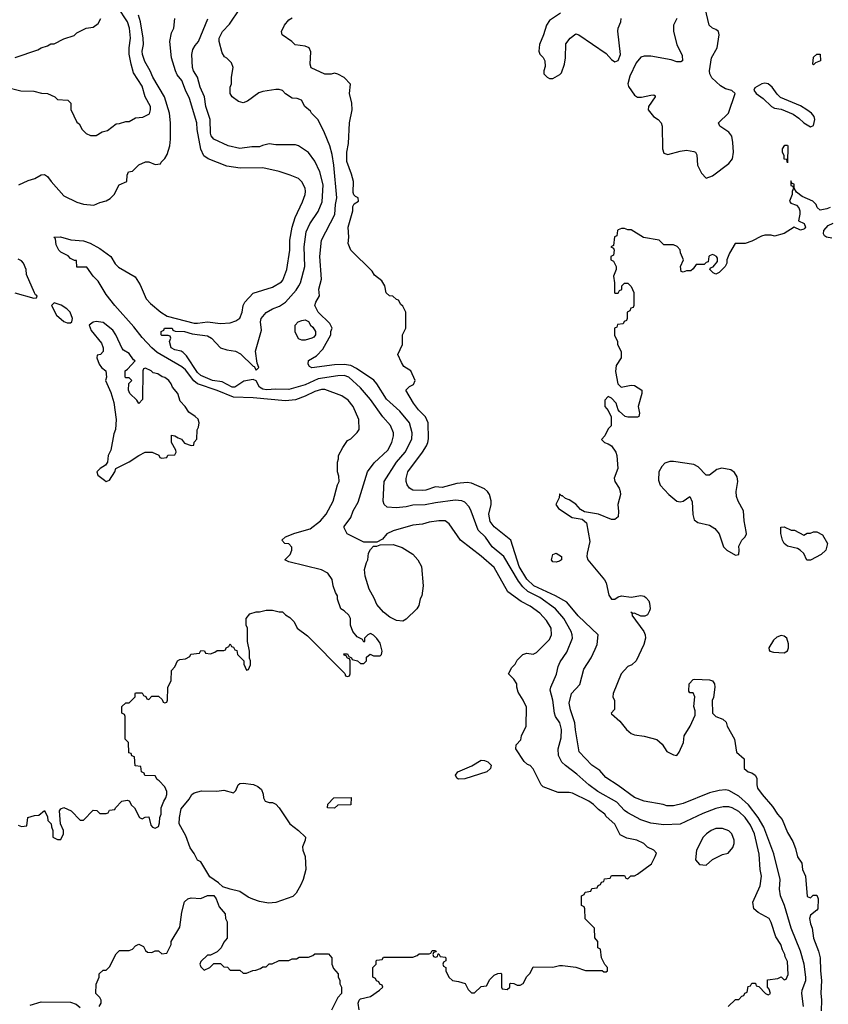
# Model space of a CAD drawing. Header units: inches. Extents: x 1793402 to 1900366, y 320852 to 470679.
# Tile 557 of 604: x 1884398 to 1889360, y 421784 to 427823. Entities that reach past the tile are written whole.
import ezdxf

# ---------------------------------------------------------------- set-up
doc = ezdxf.new("R2010")
doc.units = ezdxf.units.IN
doc.header["$MEASUREMENT"] = 0
doc.layers.add('B8482', color=7, linetype='Continuous')

msp = doc.modelspace()

# ---------------------------------------------------------------- linework, layer by layer
at = {"layer": 'B8482', "color": 4}
for points, elevation in [([(1884309.3, 427410.7), (1884406.4, 427386.4), (1884485.4, 427385.4), (1884531.6, 427371.6), (1884570, 427371.3), (1884614, 427350), (1884630, 427334), (1884694, 427330), (1884712, 427310), (1884712.7, 427272.7), (1884750, 427194), (1884763.6, 427183.6), (1884782, 427150), (1884805.4, 427125.4), (1884832.7, 427112.7), (1884867.3, 427112.7), (1884905.2, 427134.8), (1884936.5, 427143.5), (1884990, 427184.7), (1885010, 427186), (1885050, 427198), (1885070, 427198), (1885110, 427222), (1885154.6, 427225.4), (1885194, 427246), (1885202, 427270), (1885202, 427290), (1885169.3, 427349.3), (1885150, 427415.3), (1885096.2, 427496.2), (1885082, 427550), (1885069.4, 427610.6), (1885069.3, 427650), (1885078.4, 427710), (1885071.3, 427771.3), (1885060.7, 427810), (1885000.7, 427900.7)], 268), ([(1888746, 421770), (1888790, 421814), (1888810, 421814), (1888830, 421834), (1888842, 421838), (1888847.3, 421852.7), (1888862, 421858), (1888867.3, 421892.7), (1888882, 421898), (1888890, 421914), (1888912.7, 421912.7), (1888918, 421898), (1888932.7, 421892.7), (1888974, 421850), (1888990, 421842), (1889006, 421850), (1888996.4, 421876.4), (1888986, 421890), (1888986, 421934), (1889050, 421942), (1889070, 421952), (1889090, 421934), (1889102, 421938), (1889114, 421966), (1889110, 422046), (1889095.3, 422075.3), (1889094, 422090), (1889078, 422118), (1889068.7, 422150), (1889038, 422198), (1889010, 422286), (1888998, 422310), (1888930, 422348), (1888904, 422370), (1888897.2, 422410), (1888941.2, 422510), (1888949.2, 422570), (1888941.2, 422610), (1888934.8, 422705.2), (1888907.3, 422830), (1888882.8, 422882.8), (1888850, 422929.3), (1888810, 422966.6), (1888770, 422989.4), (1888750, 422994.5), (1888714.8, 422994.8), (1888670, 422984.5), (1888590, 422954.5), (1888450, 422889.3), (1888350, 422884.5), (1888270, 422895.1), (1888210, 422915.1), (1888130, 422958), (1888110, 422972.3), (1888062.8, 423022.8), (1887945.2, 423090), (1887889.7, 423129.7), (1887816.1, 423196.1), (1887747.7, 423247.7), (1887725.2, 423270), (1887705.2, 423310), (1887702.7, 423350), (1887720.9, 423419.1), (1887722.7, 423470), (1887712.3, 423510), (1887686, 423550), (1887679.3, 423570), (1887669.3, 423650), (1887653.2, 423710), (1887657.2, 423730), (1887692.1, 423807.9), (1887703.2, 423856.8), (1887715.5, 423884.5), (1887756.6, 423943.4), (1887789.4, 424030), (1887789.3, 424050), (1887782.7, 424070), (1887738, 424150), (1887686, 424210), (1887590, 424278.9), (1887516.6, 424316.6), (1887484.8, 424344.8), (1887458.9, 424378.9), (1887369.7, 424529.7), (1887297.2, 424590), (1887257.2, 424650), (1887211.8, 424691.8), (1887169.3, 424809.3), (1887155.5, 424835.5), (1887130, 424864), (1887112.3, 424872.3), (1887070, 424876.2), (1886950, 424860.7), (1886887.2, 424847.2), (1886810, 424844.5), (1886770, 424834.5), (1886709.4, 424829.4), (1886653.2, 424833.2), (1886635.3, 424850), (1886629, 424870), (1886635.1, 424990), (1886711.3, 425108.7), (1886764.5, 425170), (1886803.7, 425250), (1886807, 425290), (1886789.4, 425350), (1886730, 425422.7), (1886650, 425496), (1886590, 425589.2), (1886571.2, 425611.2), (1886464.4, 425684.4), (1886430, 425701.6), (1886390, 425707.8), (1886330, 425707), (1886190, 425688.7), (1886176.4, 425696.4), (1886168, 425710), (1886170, 425732), (1886219.3, 425760.7), (1886258, 425802), (1886308, 425890), (1886308, 425910), (1886315.3, 425930), (1886300.4, 425960.4), (1886228.9, 426028.9), (1886209, 426070), (1886215.3, 426090), (1886239, 426130), (1886234, 426170), (1886249.3, 426230.7), (1886239.3, 426370), (1886249.4, 426470), (1886331.5, 426628.5), (1886335.6, 426690), (1886343.6, 426730), (1886325.1, 426930), (1886315.3, 426995.3), (1886300.9, 427050), (1886269.2, 427130), (1886229.3, 427209.3), (1886188.7, 427250), (1886182, 427262), (1886148.7, 427290), (1886128.4, 427328.4), (1886100.4, 427340.4), (1886070, 427342), (1886030, 427368.7), (1886010, 427388.7), (1885990, 427395.3), (1885970, 427395.3), (1885890, 427382), (1885866.4, 427373.6), (1885795.9, 427324.1), (1885770, 427314), (1885741.5, 427321.5), (1885702, 427350), (1885689.2, 427370), (1885689, 427410), (1885698, 427430), (1885698, 427470), (1885708.7, 427530), (1885698, 427558), (1885670, 427588), (1885655.3, 427595.3), (1885640.2, 427620.2), (1885622.7, 427690), (1885622.7, 427710), (1885642.7, 427750), (1885685.4, 427794.6), (1885749.7, 427890.3)], 248), ([(1887716.1, 427863.9), (1887650, 427817.2), (1887630.7, 427790), (1887613.4, 427730), (1887588.4, 427670), (1887584, 427630), (1887590.7, 427610.7), (1887610.6, 427590.6), (1887621, 427570), (1887623.6, 427536.4), (1887614, 427510), (1887614, 427490), (1887634, 427470), (1887650, 427462), (1887670, 427462), (1887713.6, 427486.4), (1887723.1, 427496.9), (1887742, 427550), (1887748, 427590), (1887750, 427674), (1887775.3, 427710), (1887810, 427736), (1887830, 427730.8), (1887996.4, 427616.4), (1888030, 427578), (1888050, 427564.7), (1888070, 427572), (1888085.2, 427610), (1888068.2, 427751.8), (1888070, 427771.3), (1888087, 427810), (1888089.4, 427830)], 244), ([(1888430.6, 427829.4), (1888411, 427790), (1888410.8, 427750), (1888430.7, 427670), (1888463.5, 427603.5), (1888464.7, 427570), (1888455.5, 427564.5), (1888430, 427564.2), (1888395.8, 427575.8), (1888270, 427598.4), (1888230, 427599.6), (1888210, 427594), (1888181.3, 427558.7), (1888142.8, 427477.3), (1888130.5, 427430.5), (1888133, 427413), (1888170, 427361), (1888190, 427346.8), (1888212.9, 427347.1), (1888270, 427361), (1888290, 427362), (1888296.9, 427356.9), (1888298, 427350), (1888256, 427290), (1888254, 427270), (1888287.3, 427230), (1888316.3, 427210), (1888333.4, 427190), (1888340.7, 427170), (1888342.8, 427030), (1888350, 427004.7), (1888376, 426996), (1888450, 427016.3), (1888490, 427022), (1888535.5, 427015.5), (1888544.7, 427010), (1888553.7, 426993.7), (1888558, 426930), (1888582, 426882), (1888610, 426852), (1888650, 426866), (1888750, 426941), (1888772.7, 426970), (1888778.4, 427010), (1888775.1, 427070), (1888767.9, 427107.9), (1888750, 427133.2), (1888695.3, 427170), (1888686, 427190), (1888748, 427250), (1888788, 427370), (1888768.9, 427388.9), (1888730, 427398), (1888698, 427418), (1888645.6, 427465.6), (1888633.6, 427490), (1888631.5, 427510), (1888642.4, 427590), (1888677.4, 427650), (1888691.1, 427731.1), (1888687, 427750), (1888670, 427763.6), (1888650, 427771.8), (1888629.6, 427790), (1888605.4, 427894.6)], 244), ([(1884370, 427591.3), (1884510, 427638), (1884530, 427651.3), (1884570, 427662), (1884590, 427674), (1884610, 427674), (1884670, 427704.7), (1884733.2, 427726.8), (1884750, 427742), (1884806, 427770), (1884850, 427778), (1884880.4, 427799.6), (1884895.3, 427830)], 272), ([(1884390, 422882), (1884410, 422874), (1884442, 422878), (1884448, 422930), (1884490, 422942), (1884516.4, 422943.6), (1884550, 422972), (1884570, 422934), (1884572, 422912), (1884592, 422890), (1884592.7, 422872.7), (1884602, 422850), (1884602, 422810), (1884630, 422794), (1884650, 422794), (1884668, 422830), (1884668, 422850), (1884648, 422890), (1884642, 422970), (1884650, 422982), (1884670, 422991.3), (1884714, 422970), (1884770, 422914), (1884790, 422914), (1884850, 422974), (1884872.7, 422972.7), (1884890, 422954), (1884930, 422954), (1884942, 422958), (1884950, 422974), (1884982, 422978), (1884986, 422990), (1885026, 423030), (1885056.9, 423036.9), (1885071.1, 423031.1), (1885085.4, 423005.4), (1885102, 422990), (1885134, 422930), (1885150, 422922), (1885168.4, 422931.6), (1885190, 422934), (1885203.6, 422883.6), (1885214, 422870), (1885230, 422864.7), (1885250, 422874), (1885256.4, 422896.4), (1885258, 422930), (1885266, 422950), (1885266, 422990), (1885282, 423030), (1885295.3, 423050), (1885302, 423070), (1885302, 423090), (1885290, 423118), (1885254.6, 423154.6), (1885242, 423162), (1885230, 423186), (1885167.3, 423187.3), (1885162, 423202), (1885146, 423210), (1885142, 423242), (1885107.3, 423247.3), (1885102, 423302), (1885087.3, 423307.3), (1885082, 423322), (1885067.3, 423327.3), (1885066, 423390), (1885046, 423410), (1885046, 423550), (1885042, 423562), (1885026, 423570), (1885026, 423610), (1885050, 423634), (1885070, 423634), (1885106, 423670), (1885106, 423690), (1885110, 423694), (1885150, 423694), (1885158, 423678), (1885172.7, 423672.7), (1885178, 423658), (1885190, 423654), (1885210, 423674), (1885250, 423674), (1885272.7, 423652.7), (1885278, 423638), (1885290, 423634), (1885302, 423638), (1885306, 423650), (1885307.3, 423727.3), (1885328, 423770), (1885328.9, 423831.1), (1885350, 423854), (1885366, 423890), (1885380.4, 423899.6), (1885416.4, 423903.6), (1885442, 423918), (1885448.4, 423931.6), (1885502, 423938), (1885510, 423954), (1885532.7, 423952.7), (1885538, 423938), (1885570, 423934), (1885596.4, 423943.6), (1885610, 423954), (1885650, 423954), (1885662, 423958), (1885666, 423970), (1885682, 423978), (1885690, 423994), (1885698, 423978), (1885710, 423974), (1885718, 423958), (1885730, 423954), (1885734, 423930), (1885774, 423890), (1885774, 423870), (1885790, 423834), (1885802, 423838), (1885814.6, 423865.4), (1885815.3, 423890), (1885808, 423908), (1885808, 423950), (1885795.3, 424010), (1885795.3, 424090), (1885789, 424110), (1885789, 424150), (1885810, 424178), (1885850, 424191), (1885870, 424191.3), (1885910, 424202), (1885950, 424202), (1885990, 424192), (1886010, 424192), (1886030, 424172), (1886056.9, 424156.9), (1886082, 424130), (1886102, 424090), (1886163.6, 424043.6), (1886392.7, 423812.7), (1886398, 423798), (1886410, 423794), (1886422, 423798), (1886426, 423810), (1886426, 423890), (1886422, 423902), (1886410, 423906), (1886402, 423922), (1886390, 423926), (1886387.3, 423932.7), (1886410, 423934), (1886418, 423918), (1886434, 423910), (1886438, 423898), (1886471.6, 423891.6), (1886490, 423874), (1886510, 423874), (1886526, 423890), (1886527.3, 423912.7), (1886548, 423932), (1886570, 423922), (1886610, 423922), (1886618, 423930), (1886622, 423950), (1886610, 423998), (1886590, 424028), (1886570, 424048), (1886550, 424058), (1886534, 424050), (1886514, 424030), (1886514, 424010), (1886510, 424006), (1886502, 424022), (1886470, 424038), (1886442, 424070), (1886428.7, 424110), (1886428, 424150), (1886418, 424170), (1886390, 424198), (1886368.7, 424210), (1886349.2, 424269.2), (1886348.7, 424290), (1886335.3, 424310), (1886322, 424350), (1886315.3, 424390), (1886289.1, 424429.1), (1886249.3, 424449.3), (1886050, 424498), (1886026, 424510), (1886058, 424542), (1886068.7, 424570), (1886068.4, 424588.4), (1886050, 424608), (1886026, 424610), (1886006, 424630), (1886029.3, 424650.7), (1886086.3, 424673.7), (1886180.2, 424699.8), (1886244, 424750), (1886279, 424790), (1886321.2, 424870), (1886348.7, 424970), (1886358, 424990), (1886356.4, 425023.6), (1886348.7, 425050), (1886348.7, 425110), (1886355.3, 425130), (1886355.3, 425150), (1886380.2, 425199.8), (1886410, 425242), (1886430, 425252), (1886470, 425292), (1886482, 425310), (1886479, 425370), (1886445.2, 425450), (1886413.2, 425490), (1886375.3, 425515.3), (1886270, 425554.5), (1886250, 425555.6), (1886210, 425542.9), (1886150, 425514), (1886090, 425491.8), (1886030, 425485.1), (1885830, 425503.6), (1885710, 425507.8), (1885610, 425548.5), (1885490, 425589.7), (1885467.6, 425607.6), (1885415.4, 425675.4), (1885394.1, 425694.1), (1885241.8, 425781.8), (1885209.6, 425810), (1885150, 425873), (1885098.5, 425938.5), (1884982.6, 426070), (1884930, 426138.4), (1884879.2, 426219.2), (1884849.5, 426250), (1884810, 426306), (1884750, 426306), (1884746, 426346), (1884734, 426346), (1884710, 426358), (1884695.3, 426375.3), (1884650, 426398), (1884638, 426410), (1884623.1, 426443.1), (1884618, 426478), (1884608, 426490), (1884649, 426491), (1884713.2, 426473.2), (1884790, 426466.8), (1884830, 426453), (1884890, 426420.5), (1884958.4, 426370), (1884984.8, 426324.8), (1885004.4, 426304.4), (1885106.6, 426246.6), (1885137.3, 426197.3), (1885174.9, 426110), (1885201.8, 426081.8), (1885264.9, 426030), (1885304.3, 426004.3), (1885470, 425962.6), (1885490, 425961.3), (1885550, 425970.5), (1885630, 425959.1), (1885690, 425962.8), (1885724.7, 425975.3), (1885750, 425992), (1885764, 426030), (1885769.2, 426070), (1885779, 426090), (1885830, 426146), (1885950, 426182.8), (1886004.1, 426215.9), (1886013.8, 426226.2), (1886038, 426290), (1886055.1, 426410), (1886055.1, 426470), (1886069.5, 426550.5), (1886089.5, 426610), (1886134.2, 426705.8), (1886149.3, 426750), (1886152.7, 426770), (1886149.2, 426790), (1886130, 426828.7), (1886109.3, 426849.3), (1886058, 426870), (1885990, 426892.7), (1885890, 426914.5), (1885751.9, 426911.9), (1885670, 426923.7), (1885555.3, 426970), (1885528.1, 426988.1), (1885509.7, 427029.7), (1885487.3, 427150), (1885484.5, 427190), (1885439.4, 427339.4), (1885415.1, 427390), (1885394, 427450), (1885365.6, 427485.6), (1885354, 427510), (1885329.6, 427590), (1885319.5, 427690), (1885330, 427742), (1885345.2, 427770), (1885349.4, 427830.6)], 256), ([(1884394, 426810), (1884450, 426836.3), (1884491.7, 426848.3), (1884530, 426870.8), (1884550, 426874), (1884570, 426861), (1884590.8, 426830), (1884670, 426742.8), (1884750, 426704.7), (1884790.9, 426690.9), (1884853.6, 426686.4), (1884890, 426702), (1884930, 426711.3), (1884954.6, 426725.4), (1884978, 426750), (1885008, 426810), (1885055.3, 426830), (1885058, 426870), (1885066, 426890), (1885090, 426894), (1885130, 426932), (1885170, 426951.3), (1885191.1, 426951.1), (1885230, 426934), (1885262, 426938), (1885266, 426950), (1885288.4, 426971.6), (1885303.1, 426996.9), (1885319.3, 427050), (1885323.7, 427090), (1885322.9, 427190), (1885316.9, 427250), (1885287.6, 427350), (1885216.2, 427470), (1885199.5, 427510), (1885166.5, 427566.5), (1885151.8, 427610), (1885149.6, 427630), (1885157.6, 427670), (1885156.9, 427710), (1885138.7, 427810), (1885127.6, 427850)], 264), ([(1886481.2, 421750), (1886475.3, 421790), (1886482, 421810), (1886490, 421818), (1886550, 421832), (1886606, 421870), (1886626, 421890), (1886622, 421902), (1886607.3, 421907.3), (1886602, 421922), (1886587.3, 421927.3), (1886582, 421942), (1886566, 421950), (1886566, 422010), (1886586, 422030), (1886586, 422050), (1886590, 422054), (1886622, 422058), (1886630, 422074), (1886810, 422074), (1886836.4, 422083.6), (1886850, 422094), (1886910, 422094), (1886922, 422098), (1886930, 422114), (1886950, 422114), (1886954, 422106), (1886938, 422102), (1886934, 422090), (1886938, 422078), (1886950, 422074), (1886962, 422078), (1886966, 422094), (1886970, 422094), (1886978, 422078), (1887010, 422074), (1887014, 422070), (1887014, 422050), (1886998, 422042), (1886994, 422030), (1886998, 422018), (1887014, 422010), (1887014, 421990), (1887032, 421950), (1887054, 421930), (1887090, 421924.7), (1887130.9, 421910.9), (1887150, 421874), (1887170, 421854), (1887190, 421854), (1887230, 421894), (1887262, 421898), (1887283.1, 421936.9), (1887310, 421962), (1887332.7, 421972.7), (1887350, 421974), (1887354, 421970), (1887354, 421890), (1887358, 421878), (1887390, 421874), (1887406, 421890), (1887406, 421910), (1887410, 421914), (1887430, 421912), (1887450, 421902), (1887470, 421902), (1887488.4, 421911.6), (1887510, 421954), (1887530, 421974), (1887550, 422014), (1887670, 422012), (1887710, 422022), (1887730, 422022), (1887810, 422011.3), (1887870, 421992), (1887972, 421992), (1887983.6, 421983.6), (1887996.4, 421983.6), (1888006, 421990), (1888006, 422010), (1887988.4, 422028.4), (1887968, 422070), (1887962, 422122), (1887946, 422130), (1887946, 422170), (1887927.3, 422192.7), (1887926, 422250), (1887868.4, 422308.4), (1887866, 422370), (1887862, 422382), (1887846, 422390), (1887846, 422450), (1887862, 422458), (1887867.3, 422472.7), (1887902, 422478), (1887910, 422494), (1887942, 422498), (1887947.3, 422512.7), (1887962, 422518), (1887967.3, 422532.7), (1887982, 422538), (1887987.3, 422552.7), (1888022, 422558), (1888030, 422574), (1888110, 422574), (1888118, 422558), (1888130, 422554), (1888148.4, 422571.6), (1888170, 422572), (1888190, 422582), (1888274.6, 422645.4), (1888298, 422690), (1888306, 422710), (1888288.4, 422728.4), (1888250, 422748), (1888228, 422770), (1888186, 422790), (1888123.2, 422803.2), (1888083.7, 422823.7), (1888050, 422888), (1887996.4, 422936.4), (1887988, 422950), (1887950, 422979), (1887919, 423010), (1887890, 423029.3), (1887790, 423079), (1887770, 423084), (1887703.1, 423083.1), (1887610, 423118), (1887598, 423130), (1887548.9, 423228.9), (1887530, 423248), (1887514.6, 423254.6), (1887493.6, 423273.6), (1887442, 423350), (1887444, 423376), (1887473.6, 423406.4), (1887478, 423430), (1887506, 423490), (1887507.3, 423607.3), (1887488, 423650), (1887458, 423698), (1887449.1, 423729.1), (1887448.7, 423750), (1887430, 423778), (1887398, 423810), (1887418, 423850), (1887438, 423870), (1887450, 423894), (1887486, 423930), (1887510, 423938), (1887550, 423932), (1887570, 423942), (1887650, 424022), (1887661.2, 424050), (1887659.3, 424090), (1887630, 424139), (1887590, 424184), (1887530, 424225.2), (1887475.1, 424255.1), (1887394.2, 424314.2), (1887310, 424464), (1887230, 424533.2), (1887104, 424630), (1887034, 424730), (1887010, 424749), (1886970.9, 424749.1), (1886910, 424741.2), (1886870, 424729), (1886810, 424722), (1886690, 424689), (1886652, 424670), (1886623.6, 424636.4), (1886590, 424618), (1886510, 424618), (1886408, 424670), (1886390, 424706), (1886390, 424714), (1886429.4, 424770.6), (1886443.7, 424810), (1886476.2, 424863.8), (1886533.2, 425050), (1886574.2, 425105.8), (1886656.6, 425183.4), (1886680.9, 425230), (1886692.7, 425270), (1886692.7, 425290), (1886673.8, 425333.8), (1886627.2, 425387.2), (1886550, 425493.2), (1886490, 425565.2), (1886417.2, 425630), (1886390, 425640.7), (1886350, 425638.7), (1886230, 425619.7), (1886150, 425584), (1886050, 425555.1), (1885970, 425556.9), (1885911.9, 425551.9), (1885890, 425557), (1885869.3, 425570), (1885849, 425609), (1885830, 425615.3), (1885774.6, 425605.4), (1885718, 425570), (1885702, 425570), (1885641.6, 425601.6), (1885582, 425610), (1885510, 425640.7), (1885490, 425659.3), (1885422, 425762), (1885402, 425782), (1885389.5, 425789.5), (1885350, 425797.2), (1885328.7, 425810), (1885318, 425850), (1885326, 425870), (1885322, 425882), (1885310, 425886), (1885270, 425886), (1885266, 425890), (1885266, 425910), (1885282, 425918), (1885286, 425930), (1885329.3, 425930.7), (1885334, 425930), (1885338, 425918), (1885352, 425912), (1885409.3, 425910.7), (1885456.8, 425896.8), (1885550, 425884.9), (1885574.8, 425870), (1885630, 425810.8), (1885670, 425797.3), (1885722, 425790), (1885752.8, 425772.8), (1885830, 425698), (1885836.9, 425696.9), (1885850, 425674), (1885866, 425690), (1885856.4, 425716.4), (1885845.2, 425790), (1885881.2, 425918.8), (1885876.2, 425970), (1885879.5, 425990), (1885910, 426027.3), (1885949.6, 426050.4), (1885993.3, 426066.7), (1886029.2, 426090), (1886095.4, 426164.6), (1886112, 426190), (1886122, 426210), (1886147, 426310), (1886143.6, 426430), (1886157.2, 426522.8), (1886178, 426570), (1886230, 426646), (1886253.4, 426706.6), (1886259.6, 426810), (1886240.9, 426890), (1886210, 426955.3), (1886170, 427008.7), (1886108.9, 427048.9), (1886090, 427055.3), (1885970, 427055.3), (1885930, 427061.2), (1885888.2, 427051.8), (1885870, 427042.7), (1885823.2, 427043.2), (1885750, 427032.7), (1885678, 427050), (1885589, 427090), (1885574, 427110), (1885570, 427126), (1885567.3, 427210), (1885540.9, 427290), (1885532.7, 427350), (1885506.6, 427410), (1885489.5, 427469.5), (1885464.5, 427510), (1885459.5, 427530), (1885454.5, 427610), (1885460.7, 427639.3), (1885474.5, 427665.5), (1885496, 427690), (1885552.1, 427827.9)], 252), ([(1889207.8, 421770), (1889196.9, 421850), (1889199.7, 421870), (1889221.1, 421930), (1889222.6, 421950), (1889211.2, 422030), (1889189.6, 422110), (1889131.6, 422250), (1889091.8, 422390), (1889066, 422450), (1889060.7, 422490), (1889064.5, 422550), (1889026.7, 422706.7), (1888964.7, 422870), (1888929.6, 422930), (1888870, 423007.3), (1888810, 423060.7), (1888750, 423094.5), (1888730, 423099.5), (1888690, 423095.1), (1888630, 423080.9), (1888470, 423016), (1888410, 423000.9), (1888370, 423001.2), (1888346, 423010), (1888230, 423029.3), (1888170, 423052.7), (1888070, 423127), (1887994.8, 423174.8), (1887957.5, 423217.5), (1887909, 423250), (1887832.1, 423332.1), (1887808.1, 423468.1), (1887805.1, 423510), (1887778, 423590), (1887769.6, 423630), (1887783.7, 423690), (1887834.5, 423745.5), (1887860.1, 423839.9), (1887904, 423910), (1887930, 423962), (1887941.2, 423990), (1887948.7, 424050), (1887825.9, 424165.9), (1887755.6, 424250), (1887686, 424290), (1887552.3, 424350), (1887510, 424392), (1887463.1, 424470), (1887412.3, 424630), (1887310, 424712.3), (1887285.6, 424745.6), (1887276.9, 424790), (1887291.8, 424850), (1887291.5, 424871.5), (1887280.9, 424910), (1887269.6, 424929.6), (1887250, 424946), (1887170, 424980.9), (1887144.1, 424984.1), (1887081.4, 424978.6), (1886990, 424954), (1886950, 424958), (1886890, 424937), (1886870, 424934.5), (1886810, 424938), (1886789.6, 424949.6), (1886776, 424970), (1886769.3, 424990), (1886769.4, 425009.4), (1886780.9, 425050), (1886869.4, 425170), (1886895.1, 425210), (1886902.7, 425230), (1886906.8, 425253.2), (1886904.5, 425350), (1886887.7, 425387.7), (1886845.2, 425430), (1886814, 425470), (1886768, 425550), (1886790, 425574), (1886814.6, 425585.4), (1886826, 425610), (1886798, 425670), (1886756.4, 425696.4), (1886740.4, 425720.4), (1886718, 425770), (1886748, 425830), (1886748, 425890), (1886768, 425930), (1886768, 426030), (1886750, 426066), (1886736.4, 426076.4), (1886722, 426102), (1886710, 426106), (1886687.3, 426127.3), (1886668.4, 426128.4), (1886647.3, 426147.3), (1886638, 426190), (1886620.4, 426220.4), (1886576.4, 426256.4), (1886560.4, 426280.4), (1886430, 426408.7), (1886414, 426450), (1886419, 426490), (1886414, 426550), (1886442, 426650), (1886442, 426678), (1886450, 426694), (1886478, 426710), (1886475.3, 426730), (1886458, 426738), (1886448.4, 426748.4), (1886444, 426764), (1886446, 426830), (1886434.8, 426874.8), (1886406.3, 426953.7), (1886406, 427010), (1886415.5, 427064.5), (1886421.2, 427190), (1886439, 427270), (1886437.2, 427310), (1886421.2, 427370), (1886427.3, 427427.3), (1886388.7, 427468.7), (1886350, 427488.7), (1886330, 427495.3), (1886310, 427489), (1886270, 427489.3), (1886187.3, 427527.3), (1886181.2, 427550), (1886185.6, 427625.6), (1886175.3, 427650), (1886150, 427661.2), (1886089, 427669), (1886068, 427690), (1886009.3, 427729.3), (1886004, 427750), (1886023.7, 427790), (1886050, 427822), (1886070, 427834.9)], 244), ([(1889371.6, 426671.6), (1889350, 426662), (1889310, 426654), (1889291.6, 426671.6), (1889284.7, 426690), (1889264.7, 426710), (1889199.1, 426739.1), (1889164.7, 426764.7), (1889151.3, 426790), (1889150, 426814), (1889138, 426818), (1889130, 426834), (1889130, 426806), (1889142, 426802), (1889146, 426790), (1889138, 426770), (1889138, 426750), (1889122, 426710), (1889130, 426698), (1889165.2, 426685.2), (1889179, 426670), (1889185.2, 426650), (1889185.2, 426630), (1889178, 426590), (1889212.5, 426572.5), (1889219, 426550), (1889215.5, 426544.5), (1889210, 426538), (1889190, 426531.3), (1889150, 426551.3), (1889090, 426510.8), (1889030, 426496), (1889010, 426501), (1888970, 426501), (1888950, 426496), (1888890, 426464.7), (1888850, 426451.3), (1888789.3, 426450.7), (1888754, 426390), (1888738, 426350), (1888738, 426330), (1888728, 426310), (1888690, 426272), (1888670, 426262), (1888654, 426270), (1888634, 426290), (1888638, 426302), (1888652.7, 426307.3), (1888679.6, 426340.4), (1888679.6, 426359.6), (1888674, 426370), (1888659.6, 426379.6), (1888650, 426382), (1888630, 426374), (1888626, 426370), (1888622, 426338), (1888610, 426334), (1888598, 426322), (1888550, 426322), (1888530, 426294), (1888516.4, 426283.6), (1888490, 426282), (1888470, 426274), (1888458, 426278), (1888454, 426310), (1888471.1, 426351.1), (1888452.7, 426392.7), (1888451.6, 426411.6), (1888432.7, 426432.7), (1888410, 426442), (1888350, 426442), (1888322, 426470), (1888226.8, 426486.8), (1888150, 426534), (1888130, 426534), (1888110, 426542), (1888090, 426542), (1888070, 426534), (1888066, 426530), (1888062, 426498), (1888048.4, 426491.6), (1888042, 426438), (1888026, 426430), (1888042, 426422), (1888046, 426410), (1888042, 426378), (1888026, 426370), (1888026, 426350), (1888042, 426342), (1888058, 426310), (1888058, 426290), (1888042, 426250), (1888048, 426210), (1888048, 426150), (1888050, 426146), (1888070, 426146), (1888078, 426162), (1888092.7, 426167.3), (1888094, 426190), (1888110, 426206), (1888130, 426206), (1888150, 426186), (1888166, 426150), (1888166, 426070), (1888162, 426058), (1888147.3, 426052.7), (1888142, 426038), (1888126, 426030), (1888126, 425990), (1888122, 425978), (1888107.3, 425972.7), (1888102, 425958), (1888067.3, 425952.7), (1888062, 425938), (1888048.4, 425931.6), (1888048.4, 425888.4), (1888066, 425850), (1888066, 425830), (1888088.4, 425788.4), (1888088.7, 425750), (1888058, 425702), (1888054.6, 425665.4), (1888069.2, 425589.2), (1888088, 425570), (1888150, 425582), (1888170, 425579), (1888215.3, 425550), (1888215.3, 425530), (1888192.7, 425450), (1888202, 425410), (1888200.4, 425399.6), (1888198, 425390), (1888190, 425386), (1888130, 425384.7), (1888114, 425390), (1888079.6, 425419.6), (1888071.1, 425431.1), (1888058, 425470), (1888030, 425502), (1888008.4, 425511.6), (1887988, 425490), (1887988, 425450), (1888010, 425426), (1888027.3, 425387.3), (1888027.3, 425332.7), (1888010, 425314), (1887988.9, 425271.1), (1887968, 425248), (1887986, 425230), (1888010, 425222), (1888030, 425208.7), (1888055.3, 425170), (1888062, 425150), (1888069.4, 425070), (1888046, 425010), (1888049.7, 424989.7), (1888076, 424950), (1888083.7, 424930), (1888084.5, 424910), (1888067.6, 424850), (1888072.9, 424807.1), (1888070, 424774), (1888050, 424758), (1888030, 424758), (1887950.4, 424790.4), (1887864.9, 424804.9), (1887839.1, 424819.1), (1887810, 424850.7), (1887770, 424877.3), (1887746.8, 424886.8), (1887730, 424902), (1887722, 424902), (1887710, 424914), (1887708, 424890), (1887688.7, 424848.7), (1887704, 424824), (1887788.7, 424770), (1887850, 424759.3), (1887876.3, 424736.3), (1887897.5, 424622.5), (1887880.9, 424550), (1887879.3, 424530), (1887885.2, 424510), (1887987.2, 424387.2), (1887996, 424370), (1888013.6, 424293.6), (1888030, 424268), (1888050, 424268.7), (1888070, 424284), (1888090, 424289.2), (1888150, 424280.9), (1888210, 424291.8), (1888230, 424287.6), (1888240.1, 424280.1), (1888258, 424258), (1888263.5, 424243.5), (1888266.9, 424210), (1888263.3, 424196.7), (1888250, 424173.4), (1888234.9, 424165.1), (1888210, 424164), (1888170, 424182.8), (1888161, 424181), (1888148.7, 424190), (1888158, 424178), (1888154, 424170), (1888229, 424070), (1888237.2, 424050), (1888239, 424030), (1888229, 423990), (1888182, 423890), (1888153.6, 423866.4), (1888130, 423856), (1888089.3, 423810), (1888039, 423690), (1888038, 423670), (1888047.3, 423647.3), (1888047.3, 423592.7), (1888028, 423570), (1888030, 423566), (1888080.4, 423520.4), (1888122, 423470), (1888150, 423444), (1888170, 423437.2), (1888230, 423429.5), (1888307.5, 423407.5), (1888339.6, 423379.6), (1888370, 423335.3), (1888410, 423314), (1888430, 423309.2), (1888444.7, 423330), (1888470.6, 423389.4), (1888476, 423430), (1888512, 423490), (1888543.6, 423556.4), (1888543.6, 423583.6), (1888534, 423610), (1888542, 423670), (1888530, 423694), (1888510, 423694), (1888503.6, 423703.6), (1888506.8, 423750), (1888530, 423775.3), (1888542, 423778), (1888630, 423774), (1888648.9, 423768.9), (1888662, 423750), (1888664, 423730), (1888654.6, 423665.4), (1888647.3, 423647.3), (1888648.7, 423570), (1888669.1, 423549.1), (1888713.6, 423533.6), (1888733.6, 423513.6), (1888739, 423490), (1888785.2, 423410), (1888797.2, 423330), (1888844, 423290), (1888843.7, 423230), (1888869, 423210), (1888890, 423203.6), (1888911.6, 423190), (1888922.4, 423170), (1888920.7, 423130), (1888925.1, 423110), (1888954, 423070), (1889018, 422998), (1889047.6, 422950), (1889077.1, 422917.1), (1889110, 422837.2), (1889142.3, 422782.3), (1889158.7, 422738.7), (1889170, 422689), (1889197.2, 422650), (1889202, 422610), (1889219.3, 422570), (1889230, 422446), (1889250, 422438), (1889267.1, 422452.9), (1889290, 422453.2), (1889298, 422430), (1889296, 422370), (1889290, 422361), (1889250, 422331.3), (1889244.5, 422310), (1889250, 422278), (1889260.9, 422250), (1889269.7, 422190), (1889299.6, 422110), (1889309.7, 422069.7), (1889311.1, 421990), (1889318.3, 421930), (1889313.3, 421853.3), (1889317.6, 421810), (1889315.2, 421744.8)], 236), ([(1889382, 426482), (1889348.9, 426488.9), (1889337.6, 426497.6), (1889330.4, 426510), (1889332.4, 426530), (1889359.2, 426560.8), (1889390, 426576)], 236), ([(1884367.9, 426147.9), (1884486, 426114), (1884502, 426118), (1884506, 426130), (1884495.3, 426135.3), (1884488.7, 426148.7), (1884440.2, 426260.2), (1884437.2, 426290), (1884421.2, 426330), (1884410, 426344), (1884390, 426353.2)], 264), ([(1884886, 421770), (1884898, 421790), (1884898, 421810), (1884890, 421826), (1884866, 421850), (1884867.3, 421907.3), (1884886, 421950), (1884886, 421970), (1884910, 421994), (1884930, 421994), (1884950, 422014), (1884990, 422094), (1885010, 422114), (1885070, 422114), (1885090, 422122), (1885110, 422142), (1885130, 422152), (1885158, 422138), (1885170, 422114), (1885183.6, 422103.6), (1885210, 422102), (1885230, 422112), (1885250, 422112), (1885270, 422094), (1885302, 422098), (1885328, 422150), (1885328.7, 422170), (1885382, 422258), (1885393.2, 422350), (1885410, 422412), (1885430, 422431.3), (1885450, 422438), (1885510, 422432), (1885550, 422451.3), (1885590, 422452), (1885604.7, 422430), (1885622, 422382), (1885659.6, 422339.6), (1885662, 422310), (1885672, 422290), (1885672, 422190), (1885650, 422166), (1885634, 422130), (1885610, 422106), (1885570, 422086), (1885550, 422086), (1885510, 422046), (1885504.7, 422030), (1885510, 422014), (1885530, 421994), (1885566, 422010), (1885590, 422034), (1885630, 422034), (1885650, 422014), (1885672.7, 422012.7), (1885690, 421994), (1885750, 421994), (1885770, 421974), (1885790, 421974), (1885828.4, 421991.6), (1885847.3, 421992.7), (1885876.4, 422003.6), (1885890, 422014), (1885910, 422014), (1885928.4, 422031.6), (1885947.3, 422032.7), (1885990, 422052), (1886050, 422052), (1886070, 422062), (1886096.4, 422063.6), (1886112.7, 422072.7), (1886170, 422074), (1886196.4, 422083.6), (1886210, 422094), (1886292.7, 422092.7), (1886314, 422070), (1886314, 422030), (1886323.6, 422003.6), (1886351.6, 421971.6), (1886352.7, 421952.7), (1886362, 421930), (1886362, 421910), (1886372, 421890), (1886374, 421850), (1886350, 421826), (1886311.6, 421748.4)], 252), ([(1884462, 421778), (1884530, 421798.8), (1884710, 421798), (1884745.4, 421785.4), (1884770, 421764.7)], 252)]:
    msp.add_lwpolyline(points, dxfattribs=dict(at, elevation=elevation))
for points, elevation in [([(1889270, 427546), (1889266, 427550), (1889270, 427594), (1889290, 427612), (1889310, 427612), (1889312, 427570), (1889282, 427558)], 236), ([(1888970, 427434), (1888952, 427430), (1888910, 427406), (1888902, 427390), (1888918, 427370), (1888959.9, 427339.9), (1889010.8, 427290), (1889030, 427280.4), (1889070, 427274), (1889144.3, 427244.3), (1889180, 427220), (1889210, 427190.5), (1889250, 427166.8), (1889270, 427174), (1889277.2, 427210), (1889273.2, 427230), (1889257.2, 427250), (1889229.2, 427270), (1889190, 427294), (1889066.6, 427346.6), (1889046.5, 427366.5), (1889016, 427410), (1888990, 427429.3)], 244), ([(1889110, 426946), (1889106, 426966), (1889090, 426968), (1889088.7, 426988.7), (1889078, 427010), (1889078, 427030), (1889092.7, 427052.7), (1889110, 427054), (1889111.6, 427048.4)], 236), ([(1884610, 426086), (1884594, 426070), (1884624.7, 426010), (1884670, 425972), (1884690, 425964.7), (1884710, 425964.7), (1884718, 425970), (1884722, 425990), (1884708, 426030), (1884688, 426050), (1884652.9, 426072.9)], 264), ([(1884867.9, 425972.1), (1884850, 425968.7), (1884824.7, 425950), (1884836.9, 425916.9), (1884899.8, 425839.8), (1884911.1, 425811.1), (1884911.6, 425788.4), (1884894, 425770), (1884874, 425766), (1884872, 425750), (1884886, 425710), (1884901, 425690), (1884927.3, 425670), (1884930.6, 425630.6), (1884924.9, 425610), (1884957.1, 425537.1), (1884975.2, 425475.2), (1884991.3, 425370), (1884986.8, 425310), (1884976.8, 425283.2), (1884957.3, 425182.7), (1884941, 425150), (1884938, 425110), (1884924.7, 425090), (1884892, 425070), (1884872, 425050), (1884878, 425030), (1884918.8, 424998.8), (1884930, 424991.3), (1884950, 424998), (1884982, 425050), (1884988.9, 425071.1), (1885070, 425112), (1885129.1, 425150.9), (1885168.9, 425171.1), (1885211.1, 425171.1), (1885252.7, 425152.7), (1885258, 425138), (1885270, 425134), (1885302, 425138), (1885308, 425152), (1885350, 425154), (1885358, 425170), (1885356.4, 425183.6), (1885328.9, 425228.9), (1885330, 425274), (1885350, 425271.3), (1885370, 425258), (1885391, 425251), (1885410, 425224.7), (1885450, 425212), (1885466, 425214), (1885468.4, 425231.6), (1885486, 425250), (1885487.3, 425307.3), (1885496.4, 425323.6), (1885499, 425350), (1885492.7, 425372.7), (1885475.3, 425390), (1885435.5, 425415.5), (1885414, 425450), (1885383.7, 425483.7), (1885368.7, 425530), (1885335.3, 425570), (1885328.7, 425590), (1885314, 425610), (1885290, 425628.7), (1885273.2, 425633.2), (1885246, 425650), (1885218, 425658), (1885206, 425670), (1885170, 425686), (1885158, 425682), (1885154, 425670), (1885152.7, 425492.7), (1885130, 425468), (1885118, 425490), (1885074, 425530), (1885065.2, 425550), (1885068, 425592), (1885086, 425610), (1885070, 425626), (1885050, 425626), (1885046, 425630), (1885046, 425670), (1885060.4, 425679.6), (1885108, 425730), (1885096, 425736), (1885070, 425775.3), (1885036.4, 425796.4), (1885027.3, 425807.3), (1884989, 425890), (1884970, 425919), (1884910, 425965.2)], 264), ([(1886130, 425858), (1886110, 425866), (1886088.4, 425908.4), (1886088, 425950), (1886108, 425970), (1886130, 425978), (1886150, 425982), (1886171.1, 425971.1), (1886182, 425950), (1886196.9, 425936.9), (1886214, 425910), (1886214, 425890), (1886203.6, 425876.4), (1886190, 425868.7), (1886150, 425858)], 248), ([(1888410, 425113), (1888387, 425113), (1888356.7, 425103.3), (1888337.5, 425082.5), (1888320.7, 425050), (1888318, 424998), (1888328.1, 424968.1), (1888381, 424910), (1888430.5, 424870.5), (1888450, 424866), (1888469.5, 424870.5), (1888510, 424898), (1888525.2, 424865.2), (1888527.7, 424787.7), (1888535.9, 424755.9), (1888558.5, 424738.5), (1888630, 424722.4), (1888663.1, 424703.1), (1888690.4, 424670), (1888716, 424590), (1888738, 424570), (1888790, 424538), (1888810, 424542), (1888814, 424570), (1888810, 424594), (1888829, 424630), (1888849.4, 424650.6), (1888857.2, 424670), (1888856.5, 424683.5), (1888843.7, 424750), (1888839.5, 424810), (1888807, 424870), (1888797.6, 424897.6), (1888795.1, 424930), (1888805.4, 424990), (1888800.1, 425020.1), (1888785.3, 425045.3), (1888761.5, 425061.5), (1888707.2, 425072.8), (1888676.5, 425063.5), (1888630.7, 425030), (1888610, 425029.7), (1888560.8, 425080.8), (1888534.2, 425094.2)], 236), ([(1889210, 424662), (1889230, 424674), (1889250, 424674), (1889270, 424682), (1889290, 424682), (1889323.6, 424663.6), (1889354, 424610), (1889344.7, 424570), (1889316.8, 424543.2), (1889250, 424508), (1889228.9, 424508.9), (1889208.9, 424548.9), (1889188, 424570), (1889170, 424579), (1889110, 424594), (1889089.3, 424609.3), (1889079, 424630), (1889068.7, 424671.3), (1889068.9, 424711.1), (1889090, 424712), (1889132.7, 424692.7), (1889151.6, 424691.6)], 232), ([(1886750, 424134), (1886710, 424139), (1886670, 424159), (1886630, 424189), (1886590, 424235.3), (1886574.2, 424274.2), (1886542.7, 424330), (1886517.2, 424410), (1886513.2, 424450), (1886526, 424494), (1886535.3, 424510), (1886538, 424550), (1886550, 424574), (1886570, 424594), (1886590, 424594), (1886610, 424602), (1886690, 424604.7), (1886745.4, 424585.4), (1886810, 424544.7), (1886841, 424510), (1886864.7, 424470), (1886874.8, 424350), (1886866, 424290), (1886856, 424270), (1886846.8, 424230), (1886836, 424210), (1886770, 424145.2)], 252), ([(1887690, 424495.3), (1887670, 424498), (1887662, 424510), (1887670, 424542), (1887690, 424551.3), (1887722, 424530), (1887722, 424510), (1887710, 424502)], 236), ([(1889070, 424045.6), (1889044, 424036), (1889023.4, 424016.6), (1888994.8, 423970), (1888996.9, 423956.9), (1889002, 423950), (1889023.8, 423943.8), (1889090, 423940.4), (1889110, 423951), (1889116.3, 423970), (1889115.8, 423995.8), (1889104.5, 424030), (1889090, 424042.9)], 236), ([(1887090, 423164.7), (1887080.9, 423170), (1887071.8, 423190), (1887086, 423210), (1887172.9, 423247.1), (1887230, 423281.3), (1887250, 423279.5), (1887270.3, 423270.3), (1887290.4, 423250.3), (1887286.7, 423230), (1887264, 423210), (1887130, 423167.1)], 252), ([(1885930, 423021), (1885950, 423021), (1885970, 423011.3), (1885991, 422990), (1886056, 422890), (1886110, 422850.8), (1886152, 422810), (1886151, 422790), (1886134, 422750), (1886134.8, 422730), (1886150.8, 422690), (1886154, 422610), (1886137.3, 422550), (1886123, 422517), (1886094.9, 422465.1), (1886075.2, 422444.8), (1885970, 422408.7), (1885924.7, 422404.7), (1885870, 422415.3), (1885829, 422429), (1885800.9, 422440.9), (1885750, 422476), (1885689.5, 422489.5), (1885645.2, 422505.2), (1885618, 422530), (1885565.2, 422565.2), (1885510, 422658), (1885488.9, 422668.9), (1885470, 422708), (1885444.1, 422744.1), (1885418, 422818), (1885377.2, 422890), (1885379.3, 422930), (1885390, 422982), (1885438, 423042), (1885454, 423070), (1885470, 423080.7), (1885513.2, 423093.2), (1885608.9, 423091.1), (1885650, 423098), (1885710, 423082), (1885724, 423096), (1885739, 423130), (1885750, 423137.3), (1885770, 423140.5), (1885832.5, 423132.5), (1885860.4, 423120.4), (1885881.3, 423101.3), (1885892.8, 423072.8), (1885894.8, 423050), (1885904.7, 423030)], 252), ([(1886330, 422988), (1886288, 422990), (1886288.4, 423011.6), (1886326, 423050), (1886432.7, 423052.7), (1886430, 423008), (1886350, 423006)], 252), ([(1888710, 422862), (1888670, 422862), (1888642, 422850), (1888612, 422830), (1888592, 422810), (1888552, 422730), (1888544.7, 422670), (1888570, 422642), (1888610, 422638), (1888650, 422672), (1888710, 422702), (1888746, 422710), (1888773.6, 422746.4), (1888782, 422770), (1888782, 422790), (1888768, 422830), (1888750, 422848)], 252)]:
    msp.add_lwpolyline(points, close=True, dxfattribs=dict(at, elevation=elevation))

doc.saveas('drawing.dxf')
